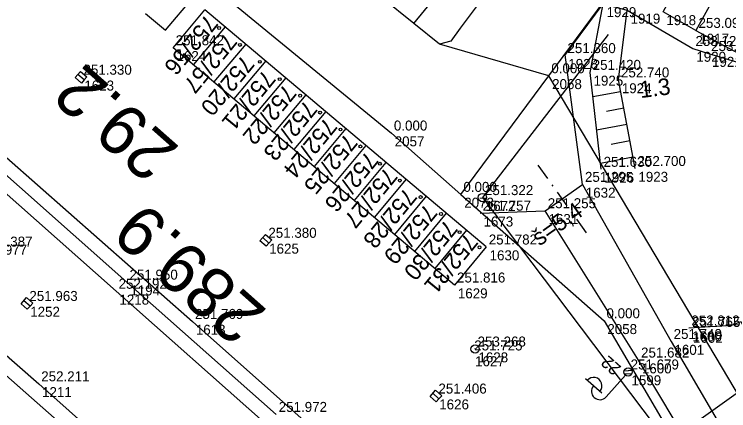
# Model space of a CAD drawing. Extents: x -496688 to -495455, y -1089309 to -1088026.
# Drawn here: x -496161.2 to -496075.3, y -1088387.4 to -1088339.8 of the extents above; entities that cross this region are included whole.
import ezdxf

# ---------------------------------------------------------------- set-up
doc = ezdxf.new("R2010")
doc.units = 0
for name, color, linetype in [('Vrstva 1', 7, 'Continuous'), ('Vrstva 13', 7, 'Continuous'), ('Vrstva 16', 7, 'Continuous'), ('Vrstva 17', 7, 'Continuous'), ('Vrstva 22', 7, 'Continuous'), ('Vrstva 23', 7, 'Continuous'), ('Vrstva 25', 7, 'Continuous'), ('Vrstva 29', 7, 'Continuous'), ('Vrstva 36', 7, 'Continuous'), ('Vrstva 43', 7, 'Continuous'), ('Vrstva 48', 7, 'Continuous'), ('Vrstva 49', 7, 'Continuous'), ('Vrstva 51', 7, 'Continuous'), ('Vrstva 53', 7, 'Continuous'), ('Vrstva 55', 7, 'Continuous'), ('Vrstva 57', 7, 'Continuous'), ('Vrstva 59', 7, 'Continuous'), ('Vrstva 60', 7, 'Continuous'), ('Vrstva 61', 7, 'Continuous'), ('Vrstva 7', 7, 'Continuous')]:
    doc.layers.add(name, color=color, linetype=linetype)

msp = doc.modelspace()

# ---------------------------------------------------------------- linework, layer by layer
at = {"layer": 'Vrstva 1'}
for points in [[(-496129.685, -1088387.877), (-496147.612, -1088371.988), (-496173.441, -1088349.101), (-496200.477, -1088325.116), (-496207.422, -1088318.916)], [(-496120.979, -1088419.513), (-496140.339, -1088402.432), (-496221.525, -1088330.811), (-496231.876, -1088321.658)]]:
    msp.add_lwpolyline(points, dxfattribs=at)
at = {"layer": 'Vrstva 13'}
for points in [[(-496081.886, -1088444.769), (-496091.424, -1088429.835), (-496109.513, -1088408.499), (-496130.856, -1088389.093), (-496148.924, -1088373.088), (-496174.839, -1088350.135), (-496196.374, -1088331.021), (-496209.63, -1088319.165)], [(-496080.12, -1088377.498), (-496074.961, -1088377.155), (-496073.856, -1088376.703), (-496059.337, -1088404.014), (-496053.843, -1088414.068), (-496043.578, -1088433.154), (-496032.169, -1088453.826), (-496029.326, -1088459.298)]]:
    msp.add_lwpolyline(points, dxfattribs=at)
at = {"layer": 'Vrstva 16'}
for points in [[(-496228.768, -1088321.488), (-496220.393, -1088329.008), (-496207.323, -1088341.231), (-496184.004, -1088361.627), (-496158.214, -1088384.203), (-496136.684, -1088403.365), (-496120.095, -1088418.347), (-496098.228, -1088438.111), (-496085.197, -1088452.062), (-496081.886, -1088444.769), (-496091.424, -1088429.835), (-496109.513, -1088408.499), (-496130.856, -1088389.093), (-496148.924, -1088373.088), (-496174.839, -1088350.135), (-496196.374, -1088331.021), (-496209.63, -1088319.165), (-496210.334, -1088313.864)], [(-496079.26, -1088341.75), (-496070.21, -1088346.6), (-496069.83, -1088346), (-496055.11, -1088380.61)]]:
    msp.add_lwpolyline(points, dxfattribs=at)
at = {"layer": 'Vrstva 17'}
for p, q in [((-496098.258, -1088357.92), (-496097.099, -1088359.551)), ((-496096.578, -1088360.285), (-496096.461, -1088360.447)), ((-496095.941, -1088361.181), (-496094.781, -1088362.811)), ((-496094.261, -1088363.545), (-496094.144, -1088363.707)), ((-496093.623, -1088364.441), (-496092.464, -1088366.072))]:
    msp.add_line(p, q, dxfattribs=at)
for points in [[(-496095, -1088344.78), (-496090.4, -1088338.56), (-496087.52, -1088339.34), (-496079.62, -1088343.92), (-496077.74, -1088344.53), (-496072.27, -1088346.17), (-496070.01, -1088346.79), (-496055.26, -1088381.39), (-496028.35, -1088443.67), (-496017.15, -1088468.64), (-496004.62, -1088495.93), (-495995.82, -1088511.25), (-495975.79, -1088547.86), (-495946.8, -1088592.09), (-495933.46, -1088582.38), (-495946.67, -1088555.94), (-495952.97, -1088543.38), (-495959.99, -1088527.36), (-495989.63, -1088458.09), (-496005.03, -1088422.44), (-496022.96, -1088381.24), (-496041.83, -1088337.51), (-496069.73, -1088316.93)], [(-496105.187, -1088363.711), (-496097.371, -1088363.41), (-496092.898, -1088360.245), (-496094.995, -1088344.694)]]:
    msp.add_lwpolyline(points, dxfattribs=at)
at = {"layer": 'Vrstva 22'}
for p, q in [((-496139.57, -1088345.84), (-496135.78, -1088341.33)), ((-496137.13, -1088347.93), (-496133.31, -1088343.39)), ((-496134.74, -1088349.98), (-496130.91, -1088345.41)), ((-496132.33, -1088352.01), (-496128.5, -1088347.44)), ((-496129.94, -1088354.04), (-496126.09, -1088349.48)), ((-496127.52, -1088356.07), (-496123.68, -1088351.51)), ((-496125.1, -1088358.11), (-496121.27, -1088353.54)), ((-496122.69, -1088360.15), (-496118.87, -1088355.57)), ((-496120.28, -1088362.2), (-496116.46, -1088357.6)), ((-496117.87, -1088364.23), (-496114.05, -1088359.63)), ((-496115.45, -1088366.26), (-496111.64, -1088361.66)), ((-496113.05, -1088368.31), (-496109.23, -1088363.69)), ((-496106.81, -1088365.73), (-496110.62, -1088370.34))]:
    msp.add_line(p, q, dxfattribs=at)
at = {"layer": 'Vrstva 23'}
for p, q in [((-496113.14, -1088340.92), (-496122.78, -1088333.12)), ((-496142.97, -1088341.74), (-496139.15, -1088337.15)), ((-496113.14, -1088340.92), (-496109.74, -1088336.7)), ((-496145.37, -1088339.71), (-496142.97, -1088341.74))]:
    msp.add_line(p, q, dxfattribs=at)
for points in [[(-496077.42, -1088329.01), (-496073.44, -1088331.2), (-496079.26, -1088341.75), (-496083.22, -1088339.52), (-496077.42, -1088329.01)], [(-496142.065, -1088343.835), (-496138.252, -1088339.268)], [(-496104.453, -1088367.769), (-496138.252, -1088339.268)], [(-496104.453, -1088367.769), (-496108.266, -1088372.336), (-496142.065, -1088343.835)]]:
    msp.add_lwpolyline(points, dxfattribs=at)
at = {"layer": 'Vrstva 25'}
for p, q in [((-496105.759, -1088380.059), (-496105.833, -1088379.993)), ((-496086.942, -1088382.611), (-496087.898, -1088382.669)), ((-496087.743, -1088383.154), (-496090.063, -1088385.774)), ((-496086.956, -1088382.988), (-496087.834, -1088383.041)), ((-496090.587, -1088385.31), (-496092.534, -1088383.586))]:
    msp.add_line(p, q, dxfattribs=at)
for centre in [(-496105.796, -1088380.026), (-496087.411, -1088382.78), (-496087.411, -1088382.78)]:
    msp.add_circle(centre, 0.5, dxfattribs=at)
for centre, start, end in [((-496091.552, -1088384.439), 317.76364, 139.16879), ((-496090.812, -1088385.111), 138.46622, 318.46622)]:
    msp.add_arc(centre, 1, start, end, dxfattribs=at)
at = {"layer": 'Vrstva 29'}
msp.add_lwpolyline([(-496089.818, -1088342.239), (-496104.91, -1088361.836), (-496082.668, -1088391.264), (-496054.437, -1088371.109)], dxfattribs=at)
at = {"layer": 'Vrstva 36'}
msp.add_circle((-496104.91, -1088361.836), 0.5, dxfattribs=at)
at = {"layer": 'Vrstva 43'}
for points in [[(-496152.761, -1088347.707), (-496153.092, -1088348.081), (-496153.841, -1088347.418), (-496153.178, -1088346.669), (-496152.429, -1088347.332), (-496152.761, -1088347.707), (-496153.509, -1088347.043)], [(-496130.557, -1088367.298), (-496130.888, -1088367.672), (-496131.637, -1088367.009), (-496130.974, -1088366.26), (-496130.225, -1088366.923), (-496130.557, -1088367.298), (-496131.305, -1088366.634)], [(-496159.262, -1088374.881), (-496159.593, -1088375.256), (-496160.343, -1088374.594), (-496159.681, -1088373.844), (-496158.931, -1088374.506), (-496159.262, -1088374.881), (-496160.012, -1088374.219)], [(-496110.133, -1088386.014), (-496110.47, -1088386.383), (-496111.209, -1088385.71), (-496110.536, -1088384.971), (-496109.797, -1088385.644), (-496110.133, -1088386.014), (-496110.873, -1088385.34)]]:
    msp.add_lwpolyline(points, dxfattribs=at)
at = {"layer": 'Vrstva 48'}
for p, q in [((-496091.642, -1088349.71), (-496088.311, -1088349.087)), ((-496090.028, -1088351.442), (-496087.943, -1088351.053)), ((-496091.194, -1088353.695), (-496087.575, -1088353.018)), ((-496089.465, -1088355.407), (-496087.208, -1088354.984)), ((-496090.745, -1088357.68), (-496086.84, -1088356.95))]:
    msp.add_line(p, q, dxfattribs=at)
at = {"layer": 'Vrstva 49'}
for p, q in [((-496088.57, -1088347.7), (-496087.52, -1088339.34)), ((-496086.58, -1088358.34), (-496088.57, -1088347.7))]:
    msp.add_line(p, q, dxfattribs=at)
msp.add_lwpolyline([(-496090.66, -1088358.44), (-496091.97, -1088346.79), (-496090.4, -1088338.56), (-496074.06, -1088316.75)], dxfattribs=at)
at = {"layer": 'Vrstva 51'}
for points in [[(-496204.539, -1088310.591), (-496196.433, -1088326.723), (-496169.579, -1088350.454), (-496139.742, -1088376.711), (-496115.504, -1088398.261), (-496104.938, -1088408.329), (-496092.579, -1088423.042)], [(-495977.447, -1088558.133), (-495981.17, -1088560.671), (-496005.397, -1088519.367), (-496022.661, -1088489.693), (-496025.004, -1088485.709), (-496027.464, -1088481.551), (-496045.275, -1088451.173), (-496063.404, -1088419.387), (-496086.159, -1088381.351), (-496097.371, -1088363.41), (-496092.898, -1088360.245), (-496082.247, -1088379.121), (-496059.799, -1088417.46), (-496050.414, -1088433.44), (-496038.244, -1088454.083), (-496022.567, -1088481.185), (-496019.429, -1088486.595), (-496001.625, -1088516.799), (-495977.447, -1088558.133)]]:
    msp.add_lwpolyline(points, dxfattribs=at)
at = {"layer": 'Vrstva 53'}
msp.add_line((-496107.5, -1088361.45), (-496096.94, -1088347.2), dxfattribs=at)
for points in [[(-496188.02, -1088275.91), (-496175.34, -1088305.32), (-496115.85, -1088354.08), (-496107.5, -1088361.45)], [(-496096.94, -1088347.2), (-496075.944, -1088318.85)]]:
    msp.add_lwpolyline(points, dxfattribs=at)
at = {"layer": 'Vrstva 55'}
for p, q in [((-496098.3, -1088328.96), (-496107.57, -1088341.47)), ((-496110.08, -1088343.39), (-496113.14, -1088340.92)), ((-496107.57, -1088341.47), (-496108.73, -1088343.04)), ((-496108.73, -1088343.04), (-496110.08, -1088343.39)), ((-496096.94, -1088347.2), (-496110.08, -1088343.39))]:
    msp.add_line(p, q, dxfattribs=at)
for points in [[(-495954.14, -1088589.68), (-495962.8, -1088574.76), (-495975.81, -1088551.75), (-495980.15, -1088535.95), (-495988.3, -1088530.08), (-496096.94, -1088347.2)], [(-496107.5, -1088361.45), (-496090.31, -1088376.63), (-495964.02, -1088592.03), (-495954.14, -1088589.68)]]:
    msp.add_lwpolyline(points, dxfattribs=at)
at = {"layer": 'Vrstva 59'}
for centre in [(-496136.546, -1088341.462), (-496134.047, -1088343.494), (-496131.652, -1088345.525), (-496129.257, -1088347.609), (-496126.81, -1088349.588), (-496124.416, -1088351.619), (-496121.969, -1088353.651), (-496119.574, -1088355.682), (-496117.231, -1088357.766), (-496114.836, -1088359.797), (-496112.337, -1088361.776), (-496109.891, -1088363.808), (-496107.661, -1088365.983), (-496105.267, -1088367.806)]:
    msp.add_circle(centre, 0.175, dxfattribs=at)
at = {"layer": 'Vrstva 60'}
for p, q in [((-496079.26, -1088341.75), (-496079.26, -1088341.75)), ((-496142.065, -1088343.835), (-496142.065, -1088343.835)), ((-496142.065, -1088343.835), (-496142.065, -1088343.835)), ((-496079.62, -1088343.92), (-496079.62, -1088343.92)), ((-496095, -1088344.78), (-496095, -1088344.78)), ((-496077.74, -1088344.53), (-496077.74, -1088344.53)), ((-496153.135, -1088347.375), (-496153.135, -1088347.375)), ((-496153.135, -1088347.375), (-496153.135, -1088347.375)), ((-496096.94, -1088347.2), (-496096.94, -1088347.2)), ((-496096.94, -1088347.2), (-496096.94, -1088347.2)), ((-496091.97, -1088346.79), (-496091.97, -1088346.79)), ((-496088.57, -1088347.7), (-496088.57, -1088347.7)), ((-496115.85, -1088354.08), (-496115.85, -1088354.08)), ((-496115.85, -1088354.08), (-496115.85, -1088354.08)), ((-496090.66, -1088358.44), (-496090.66, -1088358.44)), ((-496086.58, -1088358.34), (-496086.58, -1088358.34)), ((-496092.898, -1088360.245), (-496092.898, -1088360.245)), ((-496092.898, -1088360.245), (-496092.898, -1088360.245)), ((-496107.5, -1088361.45), (-496107.5, -1088361.45)), ((-496107.5, -1088361.45), (-496107.5, -1088361.45)), ((-496104.91, -1088361.836), (-496104.91, -1088361.836)), ((-496104.91, -1088361.836), (-496104.91, -1088361.836)), ((-496105.187, -1088363.711), (-496105.187, -1088363.711)), ((-496105.187, -1088363.711), (-496105.187, -1088363.711)), ((-496097.371, -1088363.41), (-496097.371, -1088363.41)), ((-496097.371, -1088363.41), (-496097.371, -1088363.41)), ((-496130.931, -1088366.966), (-496130.931, -1088366.966)), ((-496130.931, -1088366.966), (-496130.931, -1088366.966)), ((-496104.453, -1088367.769), (-496104.453, -1088367.769)), ((-496104.453, -1088367.769), (-496104.453, -1088367.769)), ((-496147.612, -1088371.988), (-496147.612, -1088371.988)), ((-496147.612, -1088371.988), (-496147.612, -1088371.988)), ((-496108.266, -1088372.336), (-496108.266, -1088372.336)), ((-496108.266, -1088372.336), (-496108.266, -1088372.336)), ((-496148.924, -1088373.088), (-496148.924, -1088373.088)), ((-496148.924, -1088373.088), (-496148.924, -1088373.088)), ((-496159.637, -1088374.55), (-496159.637, -1088374.55)), ((-496159.637, -1088374.55), (-496159.637, -1088374.55)), ((-496090.31, -1088376.63), (-496090.31, -1088376.63)), ((-496090.31, -1088376.63), (-496090.31, -1088376.63)), ((-496139.742, -1088376.711), (-496139.742, -1088376.711)), ((-496139.742, -1088376.711), (-496139.742, -1088376.711)), ((-496080.12, -1088377.498), (-496080.12, -1088377.498)), ((-496080.12, -1088377.498), (-496080.12, -1088377.498)), ((-496075.589, -1088377.433), (-496075.589, -1088377.433)), ((-496075.589, -1088377.433), (-496075.589, -1088377.433)), ((-496080.018, -1088377.676), (-496080.018, -1088377.676)), ((-496080.018, -1088377.676), (-496080.018, -1088377.676)), ((-496082.247, -1088379.121), (-496082.247, -1088379.121)), ((-496082.247, -1088379.121), (-496082.247, -1088379.121)), ((-496105.796, -1088380.026), (-496105.796, -1088380.026)), ((-496105.796, -1088380.026), (-496105.796, -1088380.026)), ((-496106.198, -1088380.495), (-496106.198, -1088380.495)), ((-496106.198, -1088380.495), (-496106.198, -1088380.495)), ((-496086.159, -1088381.351), (-496086.159, -1088381.351)), ((-496086.159, -1088381.351), (-496086.159, -1088381.351)), ((-496087.411, -1088382.78), (-496087.411, -1088382.78)), ((-496087.411, -1088382.78), (-496087.411, -1088382.78)), ((-496158.214, -1088384.203), (-496158.214, -1088384.203)), ((-496158.214, -1088384.203), (-496158.214, -1088384.203)), ((-496110.503, -1088385.677), (-496110.503, -1088385.677)), ((-496110.503, -1088385.677), (-496110.503, -1088385.677))]:
    msp.add_line(p, q, dxfattribs=at)

# ---------------------------------------------------------------- texts
at = {"layer": 'Vrstva 17'}
msp.add_text('š=5,4', height=2, rotation=35.28242, dxfattribs=at).set_placement((-496098.067, -1088367.72))
at = {"layer": 'Vrstva 25'}
msp.add_text('22', height=1.5, rotation=138.46622, dxfattribs=at).set_placement((-496088.151, -1088382.188))
at = {"layer": 'Vrstva 48'}
msp.add_text('1.3', height=2, rotation=7.17364, dxfattribs=at).set_placement((-496085.91, -1088349.886))
at = {"layer": 'Vrstva 57'}
for s, p in [('752/56', (-496138.082, -1088339.705)), ('752/57', (-496135.791, -1088341.893)), ('752/20', (-496133.708, -1088344.602)), ('752/21', (-496131.157, -1088346.372)), ('752/22', (-496128.657, -1088348.09)), ('752/23', (-496126.158, -1088350.017)), ('752/24', (-496123.763, -1088352.1)), ('752/25', (-496121.316, -1088354.026)), ('752/26', (-496118.816, -1088356.161)), ('752/27', (-496116.525, -1088358.088)), ('752/28', (-496114.182, -1088360.535)), ('752/29', (-496111.735, -1088362.461)), ('752/30', (-496109.303, -1088364.367)), ('752/31', (-496106.856, -1088365.982))]:
    msp.add_text(s, height=2, rotation=230.66315, dxfattribs=at).set_placement(p)
at = {"layer": 'Vrstva 60'}
for s, p in [('1929', (-496090, -1088340.16)), ('1919', (-496087.12, -1088340.94)), ('1918', (-496082.82, -1088341.12)), ('1917', (-496078.86, -1088343.35)), ('1624', (-496141.665, -1088345.435)), ('1624', (-496141.665, -1088345.435)), ('1920', (-496079.22, -1088345.52)), ('1928', (-496094.6, -1088346.38)), ('1921', (-496077.34, -1088346.13)), ('1925', (-496091.57, -1088348.39)), ('1623', (-496152.735, -1088348.975)), ('1623', (-496152.735, -1088348.975)), ('2068', (-496096.54, -1088348.8)), ('2068', (-496096.54, -1088348.8)), ('1924', (-496088.17, -1088349.3)), ('2057', (-496115.45, -1088355.68)), ('2057', (-496115.45, -1088355.68)), ('1926', (-496090.26, -1088360.04)), ('1923', (-496086.18, -1088359.94)), ('1632', (-496092.498, -1088361.845)), ('1632', (-496092.498, -1088361.845)), ('2073', (-496107.1, -1088363.05)), ('2073', (-496107.1, -1088363.05)), ('1672', (-496104.51, -1088363.436)), ('1672', (-496104.51, -1088363.436)), ('1673', (-496104.787, -1088365.311)), ('1673', (-496104.787, -1088365.311)), ('1631', (-496096.971, -1088365.01)), ('1631', (-496096.971, -1088365.01)), ('1625', (-496130.531, -1088368.566)), ('1625', (-496130.531, -1088368.566)), ('1630', (-496104.053, -1088369.369)), ('1630', (-496104.053, -1088369.369)), ('1194', (-496147.212, -1088373.588)), ('1194', (-496147.212, -1088373.588)), ('1629', (-496107.866, -1088373.936)), ('1629', (-496107.866, -1088373.936)), ('1218', (-496148.524, -1088374.688)), ('1218', (-496148.524, -1088374.688)), ('1252', (-496159.237, -1088376.15)), ('1252', (-496159.237, -1088376.15)), ('1618', (-496139.342, -1088378.311)), ('1618', (-496139.342, -1088378.311)), ('2058', (-496089.91, -1088378.23)), ('2058', (-496089.91, -1088378.23)), ('1606', (-496079.72, -1088379.098)), ('1606', (-496079.72, -1088379.098)), ('1602', (-496079.618, -1088379.276)), ('1602', (-496079.618, -1088379.276)), ('1601', (-496081.847, -1088380.721)), ('1601', (-496081.847, -1088380.721)), ('1627', (-496105.798, -1088382.095)), ('1627', (-496105.798, -1088382.095)), ('1628', (-496105.396, -1088381.626)), ('1628', (-496105.396, -1088381.626)), ('1600', (-496085.759, -1088382.951)), ('1600', (-496085.759, -1088382.951)), ('1599', (-496087.011, -1088384.38)), ('1599', (-496087.011, -1088384.38)), ('1211', (-496157.814, -1088385.803)), ('1211', (-496157.814, -1088385.803)), ('1626', (-496110.103, -1088387.277)), ('1626', (-496110.103, -1088387.277))]:
    msp.add_text(s, height=1.2, dxfattribs=at).set_placement(p)
at = {"layer": 'Vrstva 61'}
for s, p in [('253.090', (-496078.96, -1088341.45)), ('251.842', (-496141.765, -1088343.535)), ('251.842', (-496141.765, -1088343.535)), ('253.120', (-496079.32, -1088343.62)), ('253.140', (-496077.44, -1088344.23)), ('251.360', (-496094.7, -1088344.48)), ('0.000', (-496096.64, -1088346.9)), ('0.000', (-496096.64, -1088346.9)), ('251.420', (-496091.67, -1088346.49)), ('251.330', (-496152.835, -1088347.075)), ('251.330', (-496152.835, -1088347.075)), ('252.740', (-496088.27, -1088347.4)), ('0.000', (-496115.55, -1088353.78)), ('0.000', (-496115.55, -1088353.78)), ('252.700', (-496086.28, -1088358.04)), ('251.630', (-496090.36, -1088358.14)), ('251.295', (-496092.598, -1088359.945)), ('251.295', (-496092.598, -1088359.945)), ('0.000', (-496107.2, -1088361.15)), ('0.000', (-496107.2, -1088361.15)), ('251.322', (-496104.61, -1088361.536)), ('251.322', (-496104.61, -1088361.536)), ('251.255', (-496097.071, -1088363.11)), ('251.255', (-496097.071, -1088363.11)), ('251.757', (-496104.887, -1088363.411)), ('251.757', (-496104.887, -1088363.411)), ('251.380', (-496130.631, -1088366.666)), ('251.380', (-496130.631, -1088366.666)), ('251.782', (-496104.153, -1088367.469)), ('251.782', (-496104.153, -1088367.469)), ('253.387', (-496164.759, -1088367.723)), ('253.387', (-496164.759, -1088367.723)), ('251.977', (-496165.415, -1088368.695)), ('251.977', (-496165.415, -1088368.695)), ('251.950', (-496147.312, -1088371.688)), ('251.950', (-496147.312, -1088371.688)), ('251.816', (-496107.966, -1088372.036)), ('251.816', (-496107.966, -1088372.036)), ('252.192', (-496148.624, -1088372.788)), ('252.192', (-496148.624, -1088372.788)), ('251.963', (-496159.337, -1088374.25)), ('251.963', (-496159.337, -1088374.25)), ('251.769', (-496139.442, -1088376.411)), ('251.769', (-496139.442, -1088376.411)), ('0.000', (-496090.01, -1088376.33)), ('0.000', (-496090.01, -1088376.33)), ('252.812', (-496079.82, -1088377.198)), ('252.812', (-496079.82, -1088377.198)), ('251.765', (-496079.718, -1088377.376)), ('251.765', (-496079.718, -1088377.376)), ('251.740', (-496081.947, -1088378.821)), ('251.740', (-496081.947, -1088378.821)), ('251.725', (-496105.898, -1088380.195)), ('251.725', (-496105.898, -1088380.195)), ('253.268', (-496105.496, -1088379.726)), ('253.268', (-496105.496, -1088379.726)), ('251.682', (-496085.859, -1088381.051)), ('251.682', (-496085.859, -1088381.051)), ('251.679', (-496087.111, -1088382.48)), ('251.679', (-496087.111, -1088382.48)), ('252.211', (-496157.914, -1088383.903)), ('252.211', (-496157.914, -1088383.903)), ('251.406', (-496110.203, -1088385.377)), ('251.406', (-496110.203, -1088385.377)), ('251.972', (-496129.385, -1088387.577)), ('251.972', (-496129.385, -1088387.577))]:
    msp.add_text(s, height=1.2, dxfattribs=at).set_placement(p)
at = {"layer": 'Vrstva 7'}
for s, rotation, p in [('29.2', 138.55701, (-496141.153, -1088355.87)), ('289.9', 138.4591, (-496130.63, -1088375.454))]:
    msp.add_text(s, height=6, rotation=rotation, dxfattribs=at).set_placement(p)

doc.saveas('drawing.dxf')
